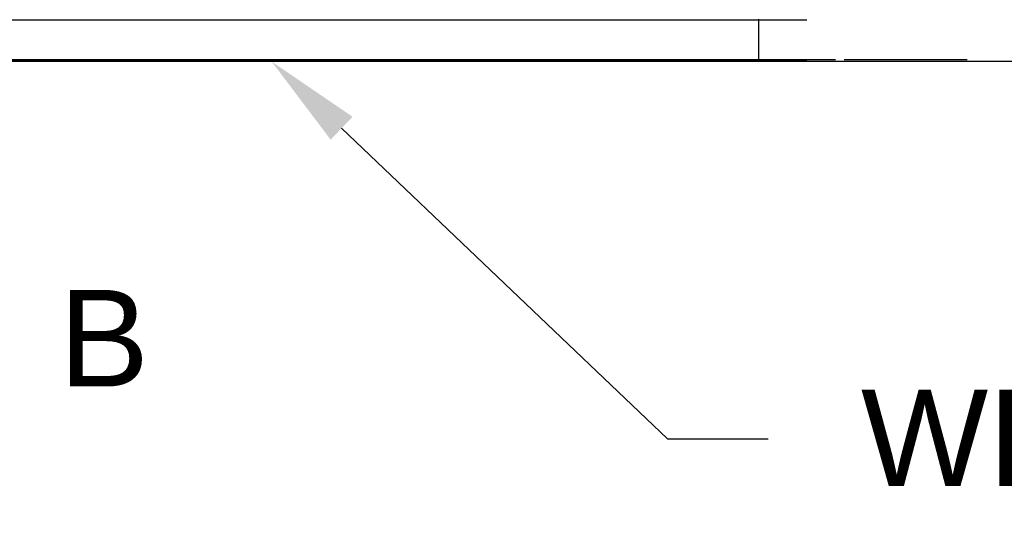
# Model space of a CAD drawing. Header units: inches. Extents: x 170 to 284, y 215 to 248.
# Tile 358 of 656: x 205.909 to 206.865, y 219.65 to 220.132. Entities that reach past the tile are written whole.
import ezdxf
from ezdxf import colors
from ezdxf.entities.mleader import LeaderData, LeaderLine
from ezdxf.math import Vec2, Vec3

# ---------------------------------------------------------------- set-up
doc = ezdxf.new("R2010")
doc.units = ezdxf.units.IN
doc.header["$LTSCALE"] = 0.25
doc.header["$MEASUREMENT"] = 0
doc.linetypes.add('CENTER', pattern=[2, 1.25, -0.25, 0.25, -0.25])
for name, color, linetype in [('ANNOTATIONS', 1, 'Continuous'), ('LH FRONT OF HOOD', 7, 'Continuous'), ('RH FRONT OF HOOD', 7, 'Continuous'), ('SECTION CUTS', 6, 'CENTER')]:
    doc.layers.add(name, color=color, linetype=linetype)
doc.styles.add('ARIAL', font='arial.ttf', dxfattribs={"height": 0.09375})

msp = doc.modelspace()

# ---------------------------------------------------------------- linework, layer by layer
at = {"layer": 'LH FRONT OF HOOD'}
msp.add_line((208.44568, 220.09171), (200.70953, 220.09171), dxfattribs=at)
at = {"layer": 'RH FRONT OF HOOD'}
for p, q in [((206.67368, 220.13199), (202.35929, 220.13199)), ((206.62681, 220.1328), (206.62681, 220.13199)), ((206.62681, 220.13199), (206.62681, 220.09358)), ((206.67368, 220.09358), (202.35929, 220.09358)), ((206.67368, 220.09243), (202.35929, 220.09243)), ((206.62899, 220.09358), (202.50249, 220.09358)), ((206.70147, 220.09358), (206.58211, 220.09358)), ((206.62001, 220.09358), (206.61149, 220.09358)), ((206.62002, 220.09358), (206.62001, 220.09358)), ((206.62681, 220.09358), (206.62681, 220.09243)), ((206.62681, 220.09243), (206.62681, 220.09171)), ((206.82936, 220.09358), (206.71, 220.09358)), ((206.67368, 220.09171), (202.35929, 220.09171))]:
    msp.add_line(p, q, dxfattribs=at)

# ---------------------------------------------------------------- texts
at = {"layer": 'SECTION CUTS', "style": 'ARIAL'}
msp.add_text('B', height=0.09375, dxfattribs=at).set_placement((205.94758, 219.77635))

# ---------------------------------------------------------------- leaders
at = {"layer": 'ANNOTATIONS'}
ml = msp.add_multileader_mtext('Standard', dxfattribs=at)
ml.set_content('WEATHERSTRIP', color=256, style='ARIAL')
ml.set_leader_properties()
ml.build(insert=Vec2(0, 0))
ml.multileader.update_dxf_attribs({"dogleg_length": 0.36, "arrow_head_size": 0.09375})
ctx = ml.context
ctx.base_point, ctx.char_height, ctx.arrow_head_size, ctx.landing_gap_size, ctx.plane_origin = Vec3(206.63619, 219.72565), 0.09375, 0.09375, 0.09, Vec3(205.85115, 219.29242)
notes = []
notes.append((ctx, [(0, (1, 1, 0), (206.53823, 219.72565), (1, 0), 0.09796, [(0, [(206.15406, 220.09171)], 0, [])])]))
ctx.mtext.insert, ctx.mtext.flow_direction = Vec3(206.72619, 219.77332), 5
for ctx, leaders in notes:
    for number, flags, end, landing, length, lines in leaders:
        leader = LeaderData()
        leader.index, (leader.has_last_leader_line, leader.has_dogleg_vector, leader.attachment_direction) = number, flags
        leader.last_leader_point, leader.dogleg_vector, leader.dogleg_length = Vec3(end), Vec3(landing), length
        for number, points, colour, breaks in lines:
            line = LeaderLine()
            line.index, line.vertices, line.color, line.breaks = number, Vec3.list(points), colors.encode_raw_color(colour), breaks
            leader.lines.append(line)
        ctx.leaders.append(leader)

doc.saveas('drawing.dxf')
